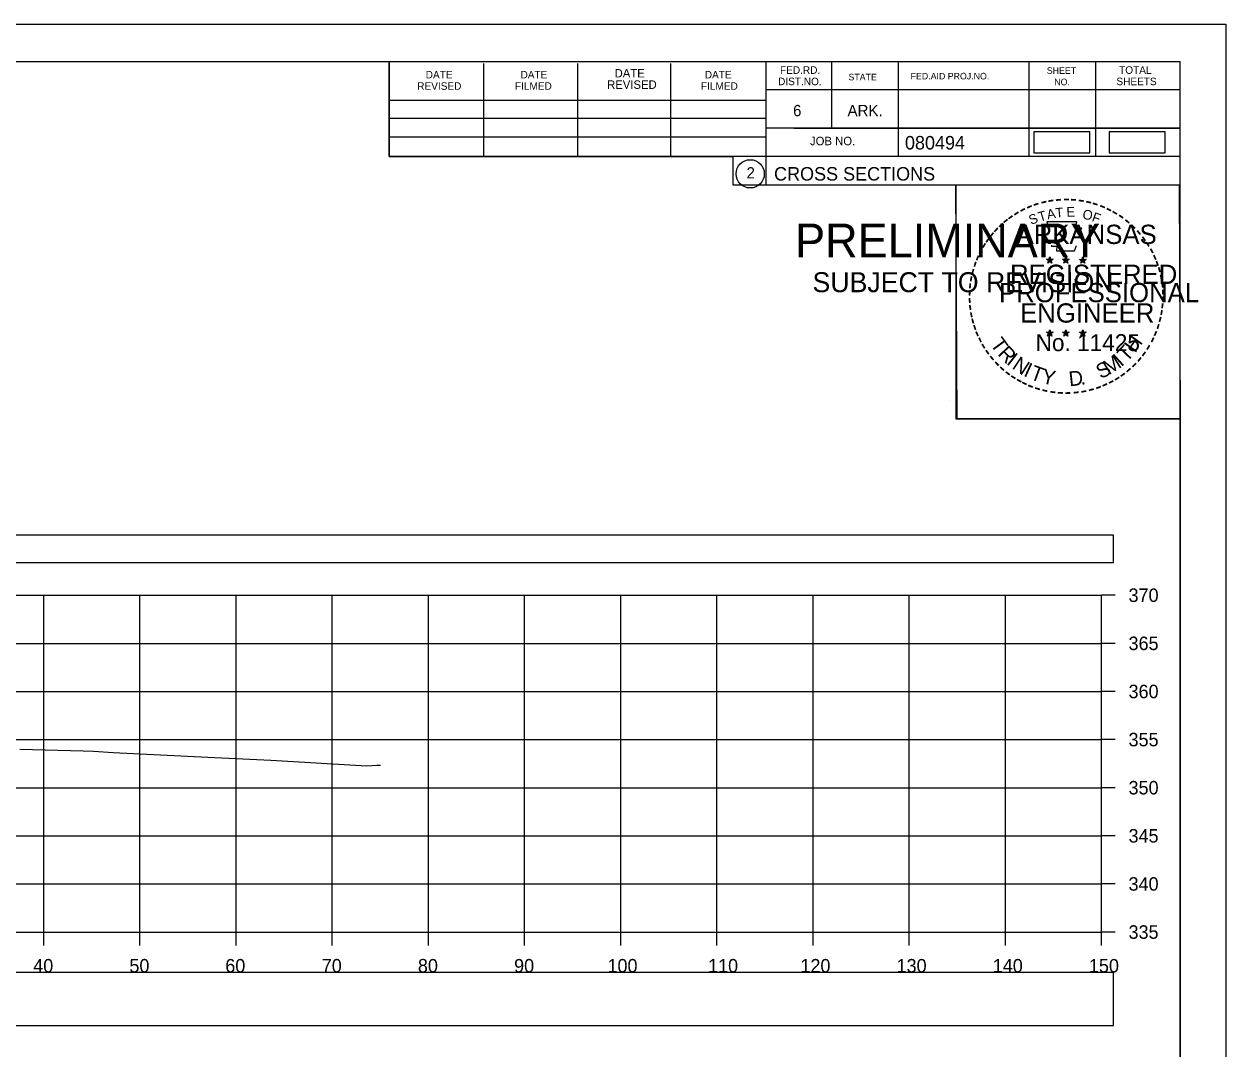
# Model space of a CAD drawing. Extents: x 1376273 to 1384221, y 378927 to 384592.
# Drawn here: x 1377095.7 to 1377220.7, y 381285.4 to 381391.9 of the extents above; entities that cross this region are included whole.
import ezdxf

# ---------------------------------------------------------------- set-up
doc = ezdxf.new("R2010")
doc.units = 0
for name, color, linetype in [('R_Axis', 7, 'Continuous'), ('R_Axis Annot', 7, 'Continuous'), ('R_Border', 7, 'Continuous'), ('R_Border PE', 7, 'Continuous'), ('R_Border Prem', 7, 'Continuous'), ('R_Drive', 7, 'Continuous'), ('R_Exist Surface', 7, 'Continuous'), ('R_Grid', 7, 'Continuous'), ('R_No Plot', 7, 'Continuous')]:
    doc.layers.add(name, color=color, linetype=linetype)

msp = doc.modelspace()

# ---------------------------------------------------------------- linework, layer by layer
at = {"layer": 'R_Axis'}
for p, q in [((1377207.77, 381297.51), (1377207.77, 381332.51)), ((1377209.17, 381332.51), (1377207.77, 381332.51)), ((1377209.17, 381327.51), (1377207.77, 381327.51)), ((1377209.17, 381322.51), (1377207.77, 381322.51)), ((1377209.17, 381317.51), (1377207.77, 381317.51)), ((1377209.17, 381312.51), (1377207.77, 381312.51)), ((1377209.17, 381307.51), (1377207.77, 381307.51)), ((1377209.17, 381302.51), (1377207.77, 381302.51)), ((1376907.77, 381297.51), (1377207.77, 381297.51)), ((1377097.77, 381296.11), (1377097.77, 381297.51)), ((1377107.77, 381296.11), (1377107.77, 381297.51)), ((1377117.77, 381296.11), (1377117.77, 381297.51)), ((1377127.77, 381296.11), (1377127.77, 381297.51)), ((1377137.77, 381296.11), (1377137.77, 381297.51)), ((1377147.77, 381296.11), (1377147.77, 381297.51)), ((1377157.77, 381296.11), (1377157.77, 381297.51)), ((1377167.77, 381296.11), (1377167.77, 381297.51)), ((1377177.77, 381296.11), (1377177.77, 381297.51)), ((1377187.77, 381296.11), (1377187.77, 381297.51)), ((1377197.77, 381296.11), (1377197.77, 381297.51)), ((1377207.77, 381296.11), (1377207.77, 381297.51)), ((1377209.17, 381297.51), (1377207.77, 381297.51))]:
    msp.add_line(p, q, dxfattribs=at)
at = {"layer": 'R_Axis Annot'}
for points in [[(1376907.2, 381335.92), (1377209.01, 381335.92), (1377209.01, 381338.74), (1376907.2, 381338.74)], [(1376907.2, 381287.79), (1377209.01, 381287.79), (1377209.01, 381293.31), (1376907.2, 381293.31)]]:
    msp.add_lwpolyline(points, close=True, dxfattribs=at)
at = {"layer": 'R_Border'}
for p, q in [((1376899.77, 381387.97), (1377215.95, 381387.97)), ((1377133.69, 381378.09), (1377133.69, 381387.97)), ((1377143.55, 381378.09), (1377143.55, 381387.77)), ((1377153.31, 381378.09), (1377153.31, 381387.77)), ((1377162.99, 381378.09), (1377162.99, 381387.77)), ((1377172.85, 381387.97), (1377172.85, 381375.17)), ((1377179.69, 381387.97), (1377179.69, 381381.03)), ((1377186.63, 381387.97), (1377186.63, 381378.09)), ((1377200.21, 381387.97), (1377200.21, 381378.09)), ((1377207.15, 381387.97), (1377207.15, 381378.09)), ((1377215.95, 381182.51), (1377215.95, 381387.97)), ((1377133.69, 381383.95), (1377172.85, 381383.95)), ((1377215.95, 381385.03), (1377172.85, 381385.03)), ((1377215.95, 381385.05), (1377215.95, 381385.05)), ((1377133.69, 381382.09), (1377172.85, 381382.09)), ((1377215.95, 381381.03), (1377172.85, 381381.03)), ((1377175.81, 381381.03), (1377215.95, 381381.03)), ((1377133.69, 381378.09), (1377133.69, 381380.15)), ((1377133.69, 381380.15), (1377172.85, 381380.15)), ((1377215.95, 381378.09), (1377133.69, 381378.09)), ((1377172.85, 381375.17), (1377215.95, 381375.17))]:
    msp.add_line(p, q, dxfattribs=at)
msp.add_circle((1377171.23, 381376.3), 1.47, dxfattribs=at)
at = {"layer": 'R_Border PE'}
for p, q in [((1377202.38, 381367.68), (1377202.34, 381367.43)), ((1377202.38, 381367.31), (1377202.38, 381367.68)), ((1377202.38, 381367.68), (1377202.43, 381367.43)), ((1377204.05, 381367.68), (1377204.01, 381367.43)), ((1377204.05, 381367.31), (1377204.05, 381367.68)), ((1377204.05, 381367.68), (1377204.1, 381367.43)), ((1377202.03, 381367.42), (1377202.38, 381367.31)), ((1377202.03, 381367.42), (1377202.29, 381367.38)), ((1377202.03, 381367.42), (1377202.27, 381367.3)), ((1377202.17, 381367.02), (1377202.38, 381367.31)), ((1377202.17, 381367.02), (1377202.29, 381367.26)), ((1377202.17, 381367.02), (1377202.38, 381367.23)), ((1377202.73, 381367.42), (1377202.38, 381367.31)), ((1377202.59, 381367.02), (1377202.38, 381367.31)), ((1377202.59, 381367.02), (1377202.38, 381367.23)), ((1377202.73, 381367.42), (1377202.44, 381367.37)), ((1377202.59, 381367.02), (1377202.46, 381367.31)), ((1377202.73, 381367.42), (1377202.52, 381367.32)), ((1377203.7, 381367.42), (1377204.05, 381367.31)), ((1377203.7, 381367.42), (1377203.96, 381367.38)), ((1377203.7, 381367.42), (1377203.94, 381367.3)), ((1377203.84, 381367.02), (1377204.05, 381367.31)), ((1377203.84, 381367.02), (1377203.96, 381367.26)), ((1377203.84, 381367.02), (1377204.05, 381367.23)), ((1377204.4, 381367.42), (1377204.05, 381367.31)), ((1377204.26, 381367.02), (1377204.05, 381367.31)), ((1377204.26, 381367.02), (1377204.05, 381367.23)), ((1377204.4, 381367.42), (1377204.11, 381367.37)), ((1377204.26, 381367.02), (1377204.13, 381367.31)), ((1377204.4, 381367.42), (1377204.19, 381367.32)), ((1377205.47, 381367.41), (1377205.82, 381367.3)), ((1377205.47, 381367.41), (1377205.72, 381367.37)), ((1377205.47, 381367.41), (1377205.7, 381367.29)), ((1377205.6, 381367), (1377205.82, 381367.3)), ((1377205.6, 381367), (1377205.73, 381367.25)), ((1377205.6, 381367), (1377205.81, 381367.22)), ((1377205.82, 381367.67), (1377205.77, 381367.41)), ((1377206.03, 381367), (1377205.81, 381367.22)), ((1377205.82, 381367.3), (1377205.82, 381367.67)), ((1377205.82, 381367.67), (1377205.86, 381367.42)), ((1377206.16, 381367.41), (1377205.82, 381367.3)), ((1377206.03, 381367), (1377205.82, 381367.3)), ((1377206.16, 381367.41), (1377205.88, 381367.36)), ((1377206.03, 381367), (1377205.89, 381367.29)), ((1377206.16, 381367.41), (1377205.96, 381367.31)), ((1377202.03, 381359.85), (1377202.38, 381359.74)), ((1377202.03, 381359.85), (1377202.28, 381359.81)), ((1377202.03, 381359.85), (1377202.27, 381359.73)), ((1377202.16, 381359.44), (1377202.38, 381359.74)), ((1377202.16, 381359.44), (1377202.29, 381359.69)), ((1377202.16, 381359.44), (1377202.38, 381359.66)), ((1377202.38, 381360.1), (1377202.34, 381359.85)), ((1377202.38, 381359.74), (1377202.38, 381360.1)), ((1377202.38, 381360.1), (1377202.43, 381359.85)), ((1377202.72, 381359.85), (1377202.38, 381359.74)), ((1377202.59, 381359.44), (1377202.38, 381359.74)), ((1377202.59, 381359.44), (1377202.38, 381359.66)), ((1377202.72, 381359.85), (1377202.44, 381359.8)), ((1377202.59, 381359.44), (1377202.45, 381359.73)), ((1377202.72, 381359.85), (1377202.52, 381359.75)), ((1377203.7, 381359.85), (1377204.05, 381359.74)), ((1377203.7, 381359.85), (1377203.95, 381359.81)), ((1377203.7, 381359.85), (1377203.93, 381359.73)), ((1377203.83, 381359.44), (1377204.05, 381359.74)), ((1377203.83, 381359.44), (1377203.96, 381359.69)), ((1377203.83, 381359.44), (1377204.04, 381359.66)), ((1377204.05, 381360.1), (1377204.01, 381359.85)), ((1377204.26, 381359.44), (1377204.04, 381359.66)), ((1377204.05, 381359.74), (1377204.05, 381360.1)), ((1377204.05, 381360.1), (1377204.1, 381359.85)), ((1377204.39, 381359.85), (1377204.05, 381359.74)), ((1377204.26, 381359.44), (1377204.05, 381359.74)), ((1377204.39, 381359.85), (1377204.11, 381359.8)), ((1377204.26, 381359.44), (1377204.12, 381359.73)), ((1377204.39, 381359.85), (1377204.19, 381359.75)), ((1377205.46, 381359.84), (1377205.81, 381359.73)), ((1377205.46, 381359.84), (1377205.72, 381359.8)), ((1377205.46, 381359.84), (1377205.7, 381359.72)), ((1377205.6, 381359.43), (1377205.81, 381359.73)), ((1377205.6, 381359.43), (1377205.72, 381359.68)), ((1377205.6, 381359.43), (1377205.81, 381359.65)), ((1377205.81, 381360.09), (1377205.77, 381359.84)), ((1377205.81, 381359.73), (1377205.81, 381360.09)), ((1377205.81, 381360.09), (1377205.86, 381359.84)), ((1377206.16, 381359.84), (1377205.81, 381359.73)), ((1377206.03, 381359.43), (1377205.81, 381359.73)), ((1377206.03, 381359.43), (1377205.81, 381359.65)), ((1377206.16, 381359.84), (1377205.87, 381359.79)), ((1377206.03, 381359.43), (1377205.89, 381359.72)), ((1377206.16, 381359.84), (1377205.96, 381359.74))]:
    msp.add_line(p, q, dxfattribs=at)
for points in [[(1377202.07, 381371.3), (1377202.34, 381370.47)], [(1377205.58, 381370.38), (1377205.73, 381370.66), (1377205.04, 381370.64), (1377205.19, 381371.3), (1377202.07, 381371.3)], [(1377202.38, 381367.68), (1377202.59, 381367.02), (1377202.03, 381367.42), (1377202.73, 381367.42), (1377202.17, 381367.02), (1377202.38, 381367.68)], [(1377202.57, 381368.88), (1377202.57, 381368.79), (1377203.13, 381368.77), (1377203.07, 381368.3), (1377204.94, 381368.3), (1377205.15, 381368.84)], [(1377204.05, 381367.68), (1377204.26, 381367.02), (1377203.7, 381367.42), (1377204.4, 381367.42), (1377203.84, 381367.02), (1377204.05, 381367.68)], [(1377205.82, 381367.67), (1377206.03, 381367), (1377205.47, 381367.41), (1377206.16, 381367.41), (1377205.6, 381367), (1377205.82, 381367.67)], [(1377202.38, 381360.1), (1377202.59, 381359.44), (1377202.03, 381359.85), (1377202.72, 381359.85), (1377202.16, 381359.44), (1377202.38, 381360.1)], [(1377204.05, 381360.1), (1377204.26, 381359.44), (1377203.7, 381359.85), (1377204.39, 381359.85), (1377203.83, 381359.44), (1377204.05, 381360.1)], [(1377205.81, 381360.09), (1377206.03, 381359.43), (1377205.46, 381359.84), (1377206.16, 381359.84), (1377205.6, 381359.43), (1377205.81, 381360.09)]]:
    msp.add_lwpolyline(points, dxfattribs=at)
for centre, radius in [((1377202.38, 381367.31), 0.172), ((1377202.38, 381367.31), 0.145), ((1377202.38, 381367.31), 0.116), ((1377202.38, 381367.31), 0.0991), ((1377202.38, 381367.31), 0.0747), ((1377202.38, 381367.31), 0.0495), ((1377202.38, 381367.31), 0.0296), ((1377204.05, 381367.31), 0.172), ((1377204.05, 381367.31), 0.145), ((1377204.05, 381367.31), 0.116), ((1377204.05, 381367.31), 0.0991), ((1377204.05, 381367.31), 0.0747), ((1377204.05, 381367.31), 0.0495), ((1377204.05, 381367.31), 0.0296), ((1377205.81, 381367.3), 0.172), ((1377205.81, 381367.3), 0.145), ((1377205.81, 381367.3), 0.116), ((1377205.81, 381367.3), 0.0991), ((1377205.81, 381367.3), 0.0747), ((1377205.81, 381367.3), 0.0495), ((1377205.81, 381367.3), 0.0296), ((1377202.38, 381359.74), 0.172), ((1377202.38, 381359.74), 0.145), ((1377202.38, 381359.74), 0.116), ((1377202.38, 381359.74), 0.0991), ((1377202.38, 381359.74), 0.0747), ((1377202.38, 381359.74), 0.0495), ((1377202.38, 381359.74), 0.0296), ((1377204.05, 381359.74), 0.172), ((1377204.05, 381359.74), 0.145), ((1377204.05, 381359.74), 0.116), ((1377204.05, 381359.74), 0.0991), ((1377204.05, 381359.74), 0.0747), ((1377204.05, 381359.74), 0.0495), ((1377204.05, 381359.74), 0.0296), ((1377205.81, 381359.73), 0.172), ((1377205.81, 381359.73), 0.145), ((1377205.81, 381359.73), 0.116), ((1377205.81, 381359.73), 0.0991), ((1377205.81, 381359.73), 0.0747), ((1377205.81, 381359.73), 0.0495), ((1377205.81, 381359.73), 0.0296)]:
    msp.add_circle(centre, radius, dxfattribs=at)
at = {"layer": 'R_Drive'}
for points in [[(1377200.72, 381378.49), (1377206.55, 381378.49), (1377206.55, 381380.68), (1377200.72, 381380.68)], [(1377208.55, 381378.47), (1377214.39, 381378.47), (1377214.39, 381380.65), (1377208.55, 381380.65)]]:
    msp.add_lwpolyline(points, close=True, dxfattribs=at)
at = {"layer": 'R_Exist Surface'}
msp.add_lwpolyline([(1377095.29, 381316.52), (1377101.89, 381316.33), (1377102.94, 381316.31), (1377104.98, 381316.18), (1377114.83, 381315.68), (1377121.4, 381315.36), (1377131.36, 381314.78), (1377132.4, 381314.84), (1377132.8, 381314.86)], dxfattribs=at)
at = {"layer": 'R_Grid'}
for p, q in [((1376907.77, 381332.51), (1377207.77, 381332.51)), ((1376907.77, 381332.51), (1377207.77, 381332.51)), ((1377097.77, 381297.51), (1377097.77, 381332.51)), ((1377097.77, 381297.51), (1377097.77, 381332.51)), ((1377107.77, 381297.51), (1377107.77, 381332.51)), ((1377107.77, 381297.51), (1377107.77, 381332.51)), ((1377117.77, 381297.51), (1377117.77, 381332.51)), ((1377117.77, 381297.51), (1377117.77, 381332.51)), ((1377127.77, 381297.51), (1377127.77, 381332.51)), ((1377127.77, 381297.51), (1377127.77, 381332.51)), ((1377137.77, 381297.51), (1377137.77, 381332.51)), ((1377137.77, 381297.51), (1377137.77, 381332.51)), ((1377147.77, 381297.51), (1377147.77, 381332.51)), ((1377147.77, 381297.51), (1377147.77, 381332.51)), ((1377157.77, 381297.51), (1377157.77, 381332.51)), ((1377157.77, 381297.51), (1377157.77, 381332.51)), ((1377167.77, 381297.51), (1377167.77, 381332.51)), ((1377167.77, 381297.51), (1377167.77, 381332.51)), ((1377177.77, 381297.51), (1377177.77, 381332.51)), ((1377177.77, 381297.51), (1377177.77, 381332.51)), ((1377187.77, 381297.51), (1377187.77, 381332.51)), ((1377187.77, 381297.51), (1377187.77, 381332.51)), ((1377197.77, 381297.51), (1377197.77, 381332.51)), ((1377197.77, 381297.51), (1377197.77, 381332.51)), ((1377207.77, 381297.51), (1377207.77, 381332.51)), ((1377207.77, 381297.51), (1377207.77, 381332.51)), ((1376907.77, 381327.51), (1377207.77, 381327.51)), ((1376907.77, 381327.51), (1377207.77, 381327.51)), ((1376907.77, 381322.51), (1377207.77, 381322.51)), ((1376907.77, 381322.51), (1377207.77, 381322.51)), ((1376907.77, 381317.51), (1377207.77, 381317.51)), ((1376907.77, 381317.51), (1377207.77, 381317.51)), ((1376907.77, 381312.51), (1377207.77, 381312.51)), ((1376907.77, 381312.51), (1377207.77, 381312.51)), ((1376907.77, 381307.51), (1377207.77, 381307.51)), ((1376907.77, 381307.51), (1377207.77, 381307.51)), ((1376907.77, 381302.51), (1377207.77, 381302.51)), ((1376907.77, 381302.51), (1377207.77, 381302.51)), ((1376907.77, 381297.51), (1377207.77, 381297.51)), ((1376907.77, 381297.51), (1377207.77, 381297.51))]:
    msp.add_line(p, q, dxfattribs=at)
at = {"layer": 'R_No Plot'}
for p, q in [((1376887.37, 381391.86), (1377220.7, 381391.86)), ((1377191.98, 381352.71), (1377191.98, 381352.71))]:
    msp.add_line(p, q, dxfattribs=at)
for points in [[(1376887.36, 381391.86), (1377220.7, 381391.86), (1377220.7, 381178.53), (1376887.36, 381178.53)], [(1377133.69, 381387.97), (1377133.69, 381378.09), (1377169.42, 381378.09), (1377169.42, 381375.17), (1377192.62, 381375.17), (1377192.62, 381350.84), (1377215.95, 381350.84), (1377215.95, 381182.51), (1376899.77, 381182.51), (1376899.77, 381387.97)], [(1377192.62, 381375.17), (1377215.83, 381375.17), (1377215.95, 381350.84), (1377192.74, 381350.84)]]:
    msp.add_lwpolyline(points, close=True, dxfattribs=at)

# ---------------------------------------------------------------- texts
at = {"layer": 'R_Axis Annot'}
for s, p in [('370', (1377210.57, 381331.81)), ('365', (1377210.57, 381326.81)), ('360', (1377210.57, 381321.81)), ('355', (1377210.57, 381316.81)), ('350', (1377210.57, 381311.81)), ('345', (1377210.57, 381306.81)), ('340', (1377210.57, 381301.81)), ('335', (1377210.57, 381296.81)), ('40', (1377096.68, 381293.31)), ('50', (1377106.68, 381293.31)), ('60', (1377116.65, 381293.31)), ('70', (1377126.68, 381293.31)), ('80', (1377136.68, 381293.31)), ('90', (1377146.68, 381293.31)), ('100', (1377156.39, 381293.31)), ('110', (1377166.85, 381293.31)), ('120', (1377176.45, 381293.31)), ('130', (1377186.45, 381293.31)), ('140', (1377196.45, 381293.31)), ('150', (1377206.45, 381293.31))]:
    msp.add_text(s, height=1.4, dxfattribs=at).set_placement(p)
at = {"layer": 'R_Border'}
for s, height, p in [('DATE', 0.782, (1377137.49, 381386.21)), ('DATE', 0.782, (1377147.35, 381386.21)), ('DATE', 0.879, (1377157.13, 381386.31)), ('DATE', 0.782, (1377166.51, 381386.21)), ('FED.RD.', 0.782, (1377174.33, 381386.69)), ('STATE', 0.684, (1377181.45, 381386.01)), ('FED.AID PROJ.NO.', 0.684, (1377187.91, 381386.11)), ('SHEET', 0.684, (1377202.07, 381386.69)), ('TOTAL', 0.782, (1377209.59, 381386.69)), ('REVISED', 0.782, (1377136.61, 381385.03)), ('FILMED', 0.782, (1377146.77, 381385.03)), ('REVISED', 0.879, (1377156.35, 381385.13)), ('FILMED', 0.782, (1377166.11, 381385.03)), ('DIST.NO.', 0.782, (1377174.13, 381385.51)), ('NO.', 0.684, (1377202.85, 381385.51)), ('SHEETS', 0.782, (1377209.31, 381385.51)), ('6', 1.17, (1377175.69, 381382.29)), ('ARK.', 1.172, (1377181.35, 381382.29)), ('080494', 1.4, (1377187.32, 381378.83)), ('JOB NO.', 0.879, (1377177.45, 381379.27)), ('2', 1.17, (1377170.85, 381375.82)), ('CROSS SECTIONS', 1.4, (1377173.71, 381375.6))]:
    msp.add_text(s, height=height, rotation=360, dxfattribs=at).set_placement(p)
at = {"layer": 'R_Border PE'}
for s, height, rotation, p in [('-', 1.6, 28.7918, (1377199.55, 381371.84)), ('-', 1.6, 24.3072, (1377200.19, 381372.16)), ('-', 1.6, 19.1761, (1377200.82, 381372.43)), ('-', 1.6, 13.6301, (1377201.57, 381372.67)), ('-', 1.6, 10.2193, (1377202.25, 381372.83)), ('T', 1, 6.0228, (1377203.02, 381371.73)), ('-', 1.6, 5.8968, (1377202.98, 381372.94)), ('-', 1.6, 0.1862, (1377203.75, 381373.01)), ('E', 1, 0.8323, (1377204.12, 381371.84)), ('-', 1.6, 357.743, (1377204.47, 381373)), ('-', 1.6, 352.1617, (1377205.22, 381372.94)), ('-', 1.6, 347.2049, (1377205.94, 381372.83)), ('-', 1.6, 342.3362, (1377206.57, 381372.68)), ('-', 1.6, 337.8551, (1377207.31, 381372.45)), ('-', 1.6, 334.1211, (1377207.94, 381372.18)), ('-', 1.6, 38.9507, (1377197.9, 381370.7)), ('-', 1.6, 36.2317, (1377198.38, 381371.08)), ('-', 1.6, 34.0636, (1377198.96, 381371.47)), ('S', 1, 21.594, (1377200.43, 381370.98)), ('T', 1, 16.4036, (1377201.34, 381371.31)), ('A', 1, 11.2132, (1377202.17, 381371.56)), ('O', 1, 350.4515, (1377205.73, 381371.63)), ('F', 1, 340.0707, (1377206.68, 381371.4)), ('-', 1.6, 329.6409, (1377208.52, 381371.9)), ('-', 1.6, 325.8627, (1377209.16, 381371.54)), ('-', 1.6, 320.5297, (1377209.77, 381371.11)), ('-', 1.6, 50.6142, (1377196.62, 381369.32)), ('-', 1.6, 48.423, (1377197.02, 381369.8)), ('-', 1.6, 42.9622, (1377197.47, 381370.28)), ('ARKANSAS', 2, 360, (1377198.93, 381369.01)), ('-', 1.6, 315.5786, (1377210.37, 381370.62)), ('-', 1.6, 309.8797, (1377210.94, 381370.07)), ('-', 1.6, 58.0706, (1377195.88, 381368.22)), ('-', 1.6, 54.2325, (1377196.21, 381368.75)), ('-', 1.6, 306.6522, (1377211.46, 381369.47)), ('-', 1.4, 303.6753, (1377211.95, 381368.9)), ('-', 1.6, 67.7743, (1377195.31, 381367)), ('-', 1.6, 62.8713, (1377195.57, 381367.61)), ('-', 1.6, 299.6684, (1377212.27, 381368.3)), ('-', 1.6, 294.6628, (1377212.59, 381367.68)), ('-', 1.6, 75.461, (1377194.89, 381365.66)), ('-', 1.6, 72.3945, (1377195.09, 381366.37)), ('REGISTERED', 2, 360, (1377198.25, 381364.86)), ('DWB', 0.01, 360, (1377202.37, 381367.31)), ('DWB', 0.01, 360, (1377204.04, 381367.31)), ('DWB', 0.01, 360, (1377205.8, 381367.3)), ('-', 1.6, 290.5728, (1377212.85, 381367.11)), ('-', 1.6, 285.1233, (1377213.08, 381366.53)), ('-', 1.6, 81.2013, (1377194.76, 381364.94)), ('-', 1.6, 280.5493, (1377213.28, 381365.79)), ('-', 1.6, 89.0622, (1377194.66, 381363.55)), ('-', 1.6, 85.1863, (1377194.68, 381364.25)), ('PROFESSIONAL', 2, 360, (1377197.1, 381362.96)), ('-', 1.6, 276.5962, (1377213.44, 381365.02)), ('-', 1.6, 274.3301, (1377213.5, 381364.3)), ('-', 1.6, 94.1959, (1377194.69, 381362.83)), ('-', 1.6, 98.9479, (1377194.77, 381362.16)), ('ENGINEER', 2, 360, (1377199.29, 381360.84)), ('-', 1.6, 263.5172, (1377213.52, 381363)), ('-', 1.6, 269.9407, (1377213.54, 381363.66)), ('-', 1.6, 101.7149, (1377194.9, 381361.43)), ('-', 1.6, 255.7626, (1377213.34, 381361.67)), ('-', 1.6, 260.9953, (1377213.45, 381362.34)), ('-', 1.6, 105.4578, (1377195.06, 381360.83)), ('-', 1.6, 109.0874, (1377195.28, 381360.2)), ('-', 1.6, 252.8681, (1377213.16, 381360.95)), ('-', 1.6, 114.0643, (1377195.53, 381359.6)), ('-', 1.6, 115.7289, (1377195.84, 381358.99)), ('T', 1.54, 306.0406, (1377196.14, 381358.58)), ('No. 11425', 1.757, 360, (1377200.91, 381357.88)), ('DWB', 0.01, 360, (1377202.36, 381359.73)), ('DWB', 0.01, 360, (1377204.03, 381359.73)), ('DWB', 0.01, 360, (1377205.8, 381359.72)), ('H', 1.54, 54.6088, (1377211.26, 381357.61)), ('-', 1.6, 244.6197, (1377212.67, 381359.64)), ('-', 1.6, 247.8887, (1377212.93, 381360.27)), ('-', 1.6, 120.4471, (1377196.19, 381358.4)), ('-', 1.6, 125.8934, (1377196.6, 381357.84)), ('R', 1.54, 314.005, (1377196.9, 381357.53)), ('I', 1.54, 321.9694, (1377197.8, 381356.6)), ('T', 1.54, 46.6444, (1377210.37, 381356.67)), ('-', 1.6, 233.8452, (1377211.88, 381358.24)), ('-', 1.6, 239.0712, (1377212.28, 381358.89)), ('-', 1.6, 130.7181, (1377197.06, 381357.29)), ('-', 1.6, 134.2238, (1377197.58, 381356.74)), ('N', 1.54, 326.5002, (1377198.37, 381356.13)), ('I', 1.54, 335.3603, (1377199.57, 381355.34)), ('T', 1.54, 339.8912, (1377200.24, 381355.01)), ('S', 1.54, 26.9312, (1377207.68, 381354.94)), ('M', 1.54, 32.6563, (1377208.52, 381355.35)), ('I', 1.54, 42.1136, (1377209.81, 381356.19)), ('-', 1.6, 225.7653, (1377210.97, 381357.11)), ('-', 1.6, 231.2538, (1377211.45, 381357.67)), ('-', 1.6, 138.9338, (1377198.1, 381356.28)), ('-', 1.6, 144.6463, (1377198.66, 381355.87)), ('-', 1.6, 148.0898, (1377199.22, 381355.5)), ('Y', 1.54, 347.8556, (1377201.45, 381354.57)), ('D', 1.54, 6.3969, (1377204.44, 381354.21)), ('-', 1.6, 212.2491, (1377209.36, 381355.74)), ('-', 1.6, 215.7363, (1377209.9, 381356.13)), ('-', 1.6, 221.0851, (1377210.44, 381356.6)), ('-', 1.6, 151.5704, (1377199.8, 381355.18)), ('-', 1.6, 154.6002, (1377200.32, 381354.93)), ('-', 1.6, 158.5612, (1377200.94, 381354.67)), ('-', 1.6, 162.7983, (1377201.63, 381354.46)), ('.', 1.54, 13.7642, (1377205.63, 381354.34)), ('-', 1.6, 195.4743, (1377206.88, 381354.56)), ('-', 1.6, 200.7184, (1377207.56, 381354.8)), ('-', 1.6, 204.2516, (1377208.18, 381355.08)), ('-', 1.6, 207.3568, (1377208.8, 381355.39)), ('-', 1.6, 167.5555, (1377202.35, 381354.3)), ('-', 1.6, 173.1155, (1377203.12, 381354.19)), ('-', 1.6, 176.5183, (1377203.87, 381354.13)), ('-', 1.6, 181.5918, (1377204.61, 381354.15)), ('-', 1.6, 185.8167, (1377205.42, 381354.23)), ('-', 1.6, 191.2858, (1377206.15, 381354.36))]:
    msp.add_text(s, height=height, rotation=rotation, dxfattribs=at).set_placement(p)
at = {"layer": 'R_Border Prem'}
for s, height, p in [('PRELIMINARY', 3.5, (1377175.9, 381367.63)), ('DWB', 0.01, (1377176.64, 381369.48)), ('SUBJECT TO REVISION', 2.0751, (1377177.71, 381364))]:
    msp.add_text(s, height=height, rotation=360, dxfattribs=at).set_placement(p)

doc.saveas('drawing.dxf')
